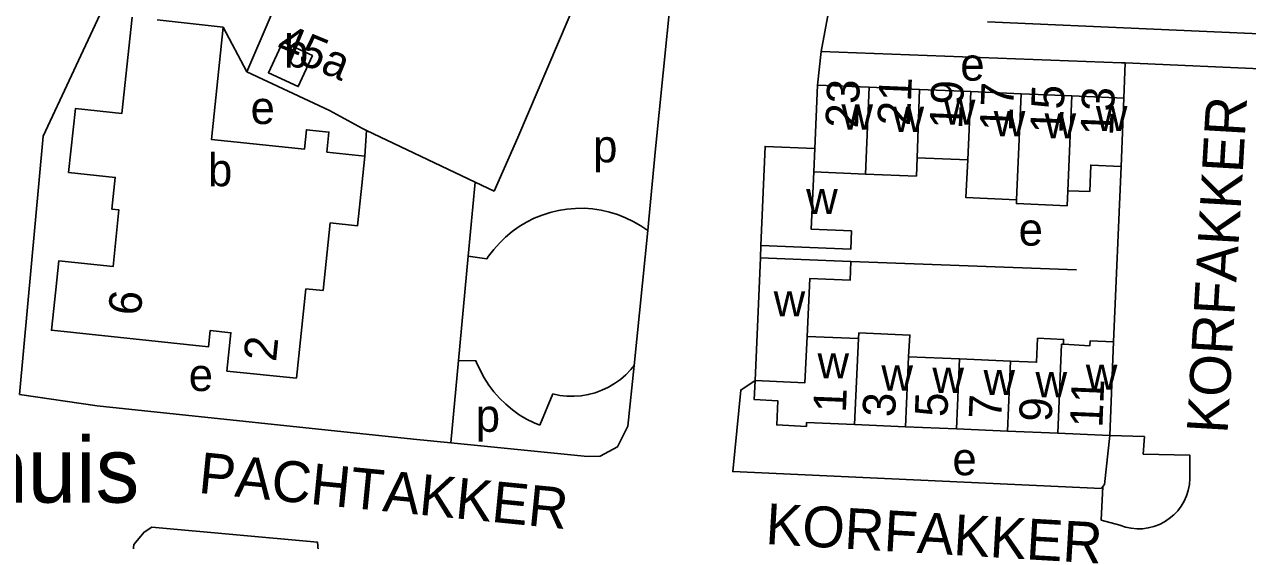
# Model space of a CAD drawing. Extents: x 159675 to 162108, y 386471 to 388472.
# Drawn here: x 161735.1 to 161884.9, y 386932.3 to 386995.4 of the extents above; entities that cross this region are included whole.
import ezdxf

# ---------------------------------------------------------------- set-up
doc = ezdxf.new("R2010")
doc.units = 0
for name, color, linetype in [('BLT_Basislijn', 7, 'Continuous'), ('BLT_Bebouwing', 7, 'Continuous'), ('BLT_Bebouwing_beschrifting', 7, 'Continuous'), ('BLT_Centroide', 7, 'Continuous'), ('BLT_Huisnummer', 7, 'Continuous'), ('BLT_Huisnummer_ tussenligend', 7, 'Continuous'), ('BLT_Huisnummer_reeks', 7, 'Continuous'), ('BLT_Onderverdeling_panden', 7, 'Continuous'), ('BLT_Straatnaam', 7, 'Continuous')]:
    doc.layers.add(name, color=color, linetype=linetype)

msp = doc.modelspace()

# ---------------------------------------------------------------- linework, layer by layer
at = {"layer": 'BLT_Basislijn'}
for p, q in [((161795.56, 386981.63), (161816.67, 387031.27)), ((161817.56, 387030.9), (161812.39, 386980.25)), ((161833.57, 386996.94), (161832.66, 386992.16)), ((161759.46, 386995.12), (161762.37, 386989.64)), ((161832.24, 386988.03), (161832.66, 386992.16)), ((161869.74, 386986.45), (161869.89, 386990.74)), ((161869.89, 386990.74), (161894.31, 386989.65)), ((161776.8, 386979.35), (161777, 386982.48)), ((161790.32, 386976.16), (161777, 386982.48)), ((161795.56, 386981.63), (161792.63, 386975.06)), ((161812.39, 386980.25), (161811.58, 386971.58)), ((161869.39, 386978.08), (161868.48, 386956.62)), ((161790.32, 386976.16), (161789.47, 386967.09)), ((161792.63, 386975.06), (161790.32, 386976.16)), ((161811.45, 386970.23), (161809.77, 386953.71)), ((161811.58, 386971.58), (161811.45, 386970.23)), ((161825.31, 386968.41), (161825.24, 386966.91)), ((161789.47, 386967.09), (161788.26, 386954.32)), ((161863.93, 386965.43), (161836.32, 386966.45)), ((161788.26, 386954.32), (161787.32, 386944.25)), ((161798.23, 386946.42), (161799.82, 386950.24)), ((161868, 386945.18), (161872.25, 386945.04)), ((161787.32, 386944.25), (161782.78, 386944.71)), ((161867.16, 386938.93), (161866.97, 386934.82)), ((161869.25, 386934.18), (161866.97, 386934.82))]:
    msp.add_line(p, q, dxfattribs=at)
for points in [[(161762.37, 386989.64), (161773.44, 387015.41), (161773.83, 387016.29)], [(161853.03, 386995.78), (161893.78, 386993.97), (161893.79, 387002.69)], [(161744.44, 386997.37), (161744.37, 386996.64), (161737.41, 386981.8), (161734.55, 386950.18)], [(161832.66, 386992.16), (161869.46, 386990.76), (161869.89, 386990.74)], [(161777, 386982.48), (161776.51, 386982.71), (161772.47, 386984.91), (161762.37, 386989.64)], [(161811.45, 386970.23), (161810.58, 386970.83), (161809.68, 386971.36), (161808.73, 386971.81), (161807.76, 386972.2), (161806.75, 386972.5), (161805.73, 386972.73), (161804.7, 386972.88), (161803.65, 386972.96), (161802.6, 386972.95), (161801.56, 386972.86), (161800.52, 386972.69), (161799.5, 386972.45), (161798.5, 386972.13), (161797.54, 386971.73), (161796.6, 386971.26), (161795.7, 386970.72), (161794.85, 386970.11), (161794.04, 386969.44), (161793.29, 386968.71), (161792.59, 386967.92), (161791.96, 386967.09), (161791.76, 386966.78), (161789.47, 386967.09)], [(161809.77, 386953.71), (161809.02, 386946.32), (161807.75, 386943.78), (161805.61, 386942.63), (161804.09, 386942.59), (161787.32, 386944.25)], [(161788.26, 386954.32), (161790.41, 386954.3), (161790.48, 386954.09), (161790.91, 386953.14), (161791.41, 386952.22), (161791.98, 386951.33), (161792.61, 386950.5), (161793.31, 386949.72), (161794.06, 386948.99), (161794.87, 386948.32), (161795.72, 386947.71), (161796.62, 386947.17), (161797.56, 386946.71), (161798.23, 386946.42)], [(161799.82, 386950.24), (161800.68, 386950.07), (161801.55, 386949.97), (161802.43, 386949.96), (161803.3, 386950.03), (161804.17, 386950.17), (161805.02, 386950.4), (161805.84, 386950.7), (161806.64, 386951.07), (161807.39, 386951.51), (161808.11, 386952.03), (161808.77, 386952.6), (161809.38, 386953.23), (161809.77, 386953.71)], [(161824.6, 386951.87), (161822.84, 386950.71), (161821.86, 386940.75), (161866.98, 386938.68), (161867.16, 386938.93)], [(161734.55, 386950.18), (161744.05, 386948.78), (161782.78, 386944.71)], [(161867.16, 386938.93), (161867.35, 386939.18), (161868, 386945.18)], [(161877.82, 386939.89), (161877.82, 386942.75), (161872.11, 386942.89), (161872.25, 386945.04)], [(161869.25, 386934.18), (161869.93, 386933.96), (161870.62, 386933.82), (161871.32, 386933.75), (161872.03, 386933.76), (161872.73, 386933.86), (161873.42, 386934.03), (161874.08, 386934.28), (161874.71, 386934.6), (161875.3, 386934.99), (161875.84, 386935.44), (161876.33, 386935.96), (161876.76, 386936.52), (161877.12, 386937.13), (161877.41, 386937.78), (161877.62, 386938.45), (161877.76, 386939.15), (161877.82, 386939.89)], [(161747.55, 386909.13), (161748.32, 386929.81), (161748.51, 386931.83), (161749.78, 386933.35), (161750.74, 386933.93), (161771.01, 386932.12), (161771.2, 386929.69)]]:
    msp.add_lwpolyline(points, dxfattribs=at)
at = {"layer": 'BLT_Bebouwing'}
for p, q in [((161832.24, 386988.03), (161831.92, 386980.28)), ((161838.55, 386987.76), (161832.24, 386988.03)), ((161844.72, 386987.5), (161838.55, 386987.76)), ((161850.98, 386987.24), (161844.72, 386987.5)), ((161857.15, 386986.98), (161850.98, 386987.24)), ((161863.36, 386986.71), (161857.15, 386986.98)), ((161869.74, 386986.45), (161863.36, 386986.71)), ((161869.39, 386978.08), (161869.74, 386986.45)), ((161844.43, 386979.14), (161850.63, 386978.87)), ((161831.77, 386977.42), (161838.1, 386977.15)), ((161825.24, 386966.91), (161824.6, 386951.87)), ((161769.59, 386963.12), (161768.46, 386952.17)), ((161830.98, 386957.29), (161837.26, 386957.03)), ((161868, 386945.18), (161868.48, 386956.62)), ((161843.35, 386954.79), (161849.6, 386954.53)), ((161849.6, 386954.53), (161855.86, 386954.26)), ((161836.74, 386946.5), (161842.99, 386946.24)), ((161842.99, 386946.24), (161849.24, 386945.97)), ((161849.24, 386945.97), (161855.5, 386945.71)), ((161855.5, 386945.71), (161861.67, 386945.45)), ((161861.67, 386945.45), (161868, 386945.18))]:
    msp.add_line(p, q, dxfattribs=at)
for points in [[(161748.32, 386996.34), (161747.08, 386984.56), (161741.38, 386985.16), (161740.55, 386977.34), (161746.25, 386976.74), (161745.84, 386972.85), (161746.71, 386972.76), (161745.98, 386965.83), (161739.33, 386966.53), (161738.96, 386963), (161738.43, 386958.03), (161757.66, 386955.99), (161757.87, 386958), (161760.42, 386957.73), (161759.93, 386953.05), (161768.46, 386952.17)], [(161759.46, 386995.12), (161758.04, 386981.37), (161769.42, 386980.19), (161769.66, 386982.57), (161772.41, 386982.29), (161772.16, 386979.83), (161776.8, 386979.35)], [(161776.8, 386979.35), (161776.43, 386975.8), (161775.92, 386970.82), (161772.55, 386971.17)], [(161831.92, 386980.28), (161825.82, 386980.53), (161825.31, 386968.41)], [(161838.1, 386977.15), (161844.34, 386976.89), (161844.43, 386979.14)], [(161850.63, 386978.87), (161850.39, 386974.26), (161856.6, 386974)], [(161862.87, 386975.11), (161865.55, 386975), (161865.68, 386978.24), (161869.39, 386978.08)], [(161825.31, 386968.41), (161836.29, 386967.94), (161836.39, 386970.19), (161831.47, 386970.39), (161831.77, 386977.42)], [(161856.6, 386974), (161856.58, 386973.53), (161862.79, 386973.27), (161862.87, 386975.11)], [(161769.59, 386963.12), (161771.69, 386962.91), (161772.55, 386971.17)], [(161836.32, 386966.45), (161830.23, 386966.7), (161825.24, 386966.91)], [(161836.32, 386966.45), (161836.22, 386964.16), (161831.28, 386964.36), (161830.98, 386957.29)], [(161837.26, 386957.03), (161837.29, 386957.72), (161843.55, 386957.45), (161843.35, 386954.79)], [(161855.86, 386954.26), (161859.05, 386954.13), (161859.17, 386957.05), (161862.36, 386956.91), (161862.33, 386956.32)], [(161862.33, 386956.32), (161865.58, 386956.15), (161865.6, 386956.74), (161868.48, 386956.62)], [(161824.6, 386951.87), (161824.49, 386949.55), (161827.37, 386949.42), (161827.23, 386946.45), (161830.87, 386946.28), (161830.89, 386946.75), (161836.74, 386946.5)]]:
    msp.add_lwpolyline(points, dxfattribs=at)
msp.add_lwpolyline([(161766.76, 386993.31), (161770.4, 386991.64), (161768.66, 386987.85), (161765.01, 386989.55)], close=True, dxfattribs=at)
at = {"layer": 'BLT_Onderverdeling_panden'}
for p, q in [((161751.39, 386996.01), (161759.46, 386995.12)), ((161838.1, 386977.15), (161838.55, 386987.76)), ((161844.43, 386979.14), (161844.72, 386987.5)), ((161850.63, 386978.87), (161850.98, 386987.24)), ((161856.6, 386974), (161857.15, 386986.98)), ((161862.87, 386975.11), (161863.36, 386986.71)), ((161831.92, 386980.28), (161831.77, 386977.42)), ((161836.74, 386946.5), (161837.26, 386957.03)), ((161842.99, 386946.24), (161843.35, 386954.79)), ((161849.24, 386945.97), (161849.6, 386954.53)), ((161855.5, 386945.71), (161855.86, 386954.26))]:
    msp.add_line(p, q, dxfattribs=at)
for points in [[(161830.98, 386957.29), (161830.69, 386951.61), (161824.6, 386951.87)], [(161861.67, 386945.45), (161862.11, 386956.33), (161862.33, 386956.32)]]:
    msp.add_lwpolyline(points, dxfattribs=at)

# ---------------------------------------------------------------- texts
at = {"layer": 'BLT_Bebouwing_beschrifting'}
msp.add_text('Gemeenschapshuis', height=8, dxfattribs=at).set_placement((161654.65, 386936.95))
at = {"layer": 'BLT_Centroide'}
for s, p in [('b', (161766.92, 386990.18)), ('e', (161849.71, 386988.58)), ('e', (161762.82, 386983.27)), ('w', (161835.16, 386982.59)), ('w', (161841.41, 386982.31)), ('w', (161847.7, 386983.19)), ('w', (161866.31, 386982.41)), ('w', (161853.81, 386981.78)), ('w', (161860.03, 386981.52)), ('p', (161804.76, 386978.58)), ('b', (161757.61, 386975.66)), ('w', (161830.84, 386972.25)), ('e', (161856.85, 386968.39)), ('w', (161826.86, 386959.74)), ('w', (161832.23, 386952.16)), ('e', (161755.25, 386950.6)), ('w', (161840.05, 386950.66)), ('w', (161865.08, 386950.75)), ('w', (161846.3, 386950.38)), ('w', (161852.55, 386950.12)), ('w', (161858.92, 386949.84)), ('p', (161790.39, 386945.61)), ('e', (161848.75, 386940.3))]:
    msp.add_text(s, height=4, dxfattribs=at).set_placement(p)
at = {"layer": 'BLT_Huisnummer'}
for s, rotation, p in [('45a', 337.6137, (161765.73, 386991.91)), ('23', 87.5893, (161837.18, 386982.71)), ('17', 87.5893, (161856.07, 386982.32)), ('13', 87.5893, (161868.4, 386981.79)), ('11', 87.5828, (161867.1, 386946.07)), ('1', 87.5828, (161835.7, 386947.92)), ('5', 87.5828, (161848.12, 386947.38))]:
    msp.add_text(s, height=4, rotation=rotation, dxfattribs=at).set_placement(p)
at = {"layer": 'BLT_Huisnummer_ tussenligend'}
for s, rotation, p in [('21', 87.5893, (161843.55, 386983)), ('19', 87.5893, (161849.93, 386982.6)), ('15', 87.5893, (161862.24, 386982.03)), ('3', 87.5828, (161841.72, 386947.36)), ('7', 87.5828, (161854.73, 386947.11)), ('9', 87.5828, (161860.89, 386946.77))]:
    msp.add_text(s, height=4, rotation=rotation, dxfattribs=at).set_placement(p)
at = {"layer": 'BLT_Huisnummer_reeks'}
for s, p in [('6', (161749.34, 386959.73)), ('2', (161765.93, 386954.11))]:
    msp.add_text(s, height=4, rotation=84.0806, dxfattribs=at).set_placement(p)
at = {"layer": 'BLT_Straatnaam'}
for s, rotation, p in [('KORFAKKER', 86.6547, (161882.42, 386945.32)), ('PACHTAKKER', 354.3643, (161756.33, 386938.15)), ('KORFAKKER', 356.6547, (161825.79, 386931.89))]:
    msp.add_text(s, height=5, rotation=rotation, dxfattribs=at).set_placement(p)

doc.saveas('drawing.dxf')
